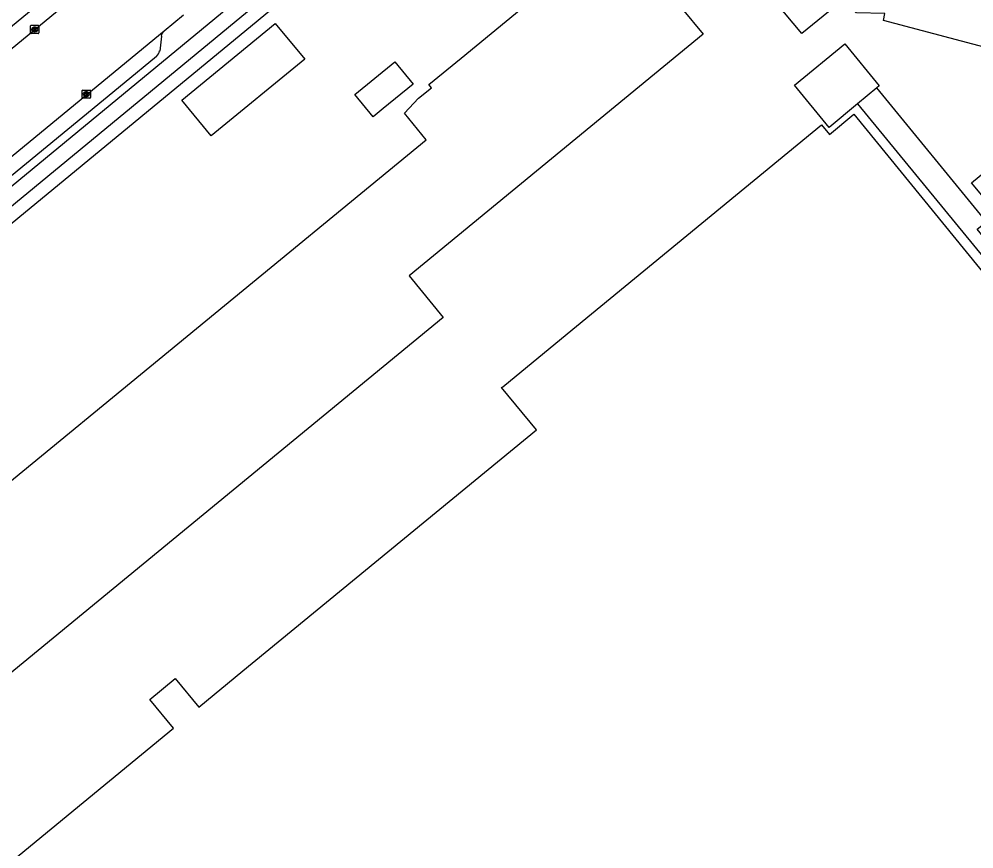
# Model space of a CAD drawing. Extents: x 156141 to 158132, y 385651 to 388399.
# Drawn here: x 157359.7 to 157475.3, y 386478.5 to 386578.9 of the extents above; entities that cross this region are included whole.
import ezdxf

# ---------------------------------------------------------------- set-up
doc = ezdxf.new("R2010")
doc.units = 0
for name, color, linetype in [('IMGEO_Fietspad_gesloten', 7, 'Continuous'), ('IMGEO_Kolk', 7, 'Continuous'), ('IMGEO_Pand', 7, 'Continuous'), ('IMGEO_Pand_overbouw', 7, 'Continuous'), ('IMGEO_Parkeervlak_open', 7, 'Continuous'), ('IMGEO_Rijbaan_lokaal_gesloten', 7, 'Continuous'), ('IMGEO_Voetpad_open', 7, 'Continuous')]:
    doc.layers.add(name, color=color, linetype=linetype)

msp = doc.modelspace()

# ---------------------------------------------------------------- linework, layer by layer
at = {"layer": 'IMGEO_Fietspad_gesloten'}
for points in [[(157328.05, 386533.38), (157394.44, 386588.13), (157418.23, 386607.64)], [(157421.75, 386607.26), (157420.83, 386607.38), (157395.18, 386586.24), (157329.52, 386532.12)], [(157381.27, 386596.54), (157296.44, 386526.68)]]:
    msp.add_lwpolyline(points, dxfattribs=at)
at = {"layer": 'IMGEO_Kolk'}
for p, q in [((157361.08, 386577.21), (157361.08, 386578.06)), ((157361.15, 386578.14), (157362.01, 386578.14)), ((157361.59, 386577.36), (157361.56, 386577.36)), ((157361.57, 386577.92), (157361.59, 386577.92)), ((157362.08, 386578.06), (157362.08, 386577.21)), ((157362.01, 386577.14), (157361.15, 386577.14)), ((157367.32, 386569.38), (157367.32, 386570.23)), ((157367.4, 386570.3), (157368.25, 386570.3)), ((157368.25, 386569.3), (157367.4, 386569.3)), ((157367.81, 386570.08), (157367.84, 386570.08)), ((157367.83, 386569.52), (157367.81, 386569.52)), ((157368.32, 386570.23), (157368.32, 386569.38))]:
    msp.add_line(p, q, dxfattribs=at)
for points in [[(157361.08, 386577.21), (157361.08, 386578.06)], [(157361.15, 386578.14), (157362.01, 386578.14)], [(157361.4, 386577.84), (157361.52, 386577.84), (157361.52, 386577.68), (157361.65, 386577.84), (157361.82, 386577.84), (157361.67, 386577.69), (157361.82, 386577.44), (157361.67, 386577.44), (157361.59, 386577.6), (157361.52, 386577.53), (157361.52, 386577.44), (157361.4, 386577.44), (157361.4, 386577.84)], [(157362.08, 386578.06), (157362.08, 386577.21)], [(157362.01, 386577.14), (157361.15, 386577.14)], [(157367.32, 386569.38), (157367.32, 386570.23)], [(157367.4, 386570.3), (157368.25, 386570.3)], [(157368.25, 386569.3), (157367.4, 386569.3)], [(157367.64, 386570), (157367.77, 386570), (157367.77, 386569.85), (157367.9, 386570), (157368.06, 386570), (157367.91, 386569.85), (157368.07, 386569.6), (157367.91, 386569.6), (157367.83, 386569.77), (157367.77, 386569.7), (157367.77, 386569.6), (157367.64, 386569.6), (157367.64, 386570)], [(157368.32, 386570.23), (157368.32, 386569.38)]]:
    msp.add_lwpolyline(points, dxfattribs=at)
for centre, start, end in [((157361.16, 386578.06), 91.552, 178.448), ((157361.16, 386578.06), 91.552, 178.448), ((157362, 386578.06), 1.552, 88.448), ((157362, 386578.06), 1.552, 88.448), ((157361.16, 386577.21), 181.552, 268.448), ((157361.16, 386577.21), 181.552, 268.448), ((157362, 386577.21), 271.552, 358.448), ((157362, 386577.21), 271.552, 358.448), ((157367.4, 386570.23), 91.552, 178.448), ((157367.4, 386570.23), 91.552, 178.448), ((157367.4, 386569.38), 181.552, 268.448), ((157367.4, 386569.38), 181.552, 268.448), ((157368.25, 386570.23), 1.552, 88.448), ((157368.25, 386570.23), 1.552, 88.448), ((157368.25, 386569.38), 271.552, 358.448), ((157368.25, 386569.38), 271.552, 358.448)]:
    msp.add_arc(centre, 0.0765, start, end, dxfattribs=at)
for centre, major_axis, ratio, start_param, end_param in [((157361.57, 386577.64), (-0.387, 0.002), 0.722429, 4.712389, 7.853982), ((157361.59, 386577.64), (-0.39, 0.002), 0.717154, 1.570796, 4.712389), ((157367.81, 386569.8), (-0.387, 0.002), 0.722429, 4.712389, 7.853982), ((157367.83, 386569.8), (-0.39, 0.002), 0.717154, 1.570796, 4.712389)]:
    msp.add_ellipse(centre, major_axis=major_axis, ratio=ratio, start_param=start_param, end_param=end_param, dxfattribs=at)
at = {"layer": 'IMGEO_Pand'}
for points in [[(157394.27, 386574.04), (157382.95, 386564.75), (157379.4, 386569.08), (157390.71, 386578.37), (157394.27, 386574.04)], [(157463.83, 386570.81), (157463.54, 386570.55), (157461.21, 386568.62), (157457.75, 386565.77), (157453.55, 386570.87), (157459.65, 386575.91), (157463.83, 386570.81)], [(157407.39, 386571.02), (157403.78, 386568.05), (157402.56, 386567.05), (157400.35, 386569.75), (157405.17, 386573.72), (157407.39, 386571.02)], [(157318.4, 386443.78), (157378.38, 386493.09), (157375.51, 386496.55), (157378.57, 386499.08), (157381.43, 386495.61), (157386.77, 386500), (157422.31, 386529.18), (157418.11, 386534.29), (157418.24, 386534.39), (157426.03, 386540.78), (157456.83, 386566.07), (157457.79, 386564.91), (157460.76, 386567.36), (157482.57, 386540.62)], [(157478.04, 386555.4), (157474.99, 386559.09), (157483.09, 386565.78)]]:
    msp.add_lwpolyline(points, dxfattribs=at)
at = {"layer": 'IMGEO_Pand_overbouw'}
msp.add_lwpolyline([(157483.54, 386541.41), (157486.11, 386538.48), (157487.22, 386539.39), (157475.68, 386553.46), (157476.8, 386554.37), (157463.54, 386570.55), (157461.21, 386568.62)], close=True, dxfattribs=at)
at = {"layer": 'IMGEO_Parkeervlak_open'}
for points in [[(157376.91, 386576.81), (157376.72, 386575.02)], [(157376.34, 386574.37), (157372.41, 386571.12), (157327.56, 386534.29)]]:
    msp.add_lwpolyline(points, dxfattribs=at)
for centre, radius, start, end in [((157377.86, 386576.72), 0.958, 129.7412, 174.3824), ((157375.54, 386575.26), 1.19, 311.7309, 348.629)]:
    msp.add_arc(centre, radius, start, end, dxfattribs=at)
at = {"layer": 'IMGEO_Rijbaan_lokaal_gesloten'}
for points in [[(157297.7, 386472.96), (157408.99, 386564.29), (157406.35, 386567.5), (157408.05, 386569.3), (157409.6, 386570.57), (157409.3, 386570.98), (157413.22, 386574.15), (157432.07, 386589.67), (157435.27, 386585.91), (157438.32, 386588.44), (157439.8, 386589.75), (157426.05, 386606.59)], [(157382.6, 386594.94), (157297.77, 386525.08)], [(157484.61, 386573.36), (157464.34, 386578.73), (157464.49, 386579.57), (157461.06, 386579.66), (157459.61, 386581.36), (157454.46, 386577.13), (157449.39, 386583.19), (157445.55, 386580.08), (157443.25, 386582.83), (157439.98, 386580.13), (157442.52, 386577.05), (157406.91, 386547.83), (157411.05, 386542.77), (157300.91, 386452.3), (157299.46, 386454.04), (157295.71, 386451.03), (157297.18, 386449.23), (157281.8, 386436.65), (157261.17, 386419.76), (157291.56, 386382.8), (157295.84, 386386.36), (157307.29, 386395.73), (157334.39, 386362.79), (157351.69, 386377.03)], [(157377.25, 386577.46), (157379.61, 386579.4)], [(157230.04, 386446.32), (157249.93, 386464.85), (157287.58, 386500), (157305.01, 386516.28), (157317.23, 386527.67), (157321.81, 386531.73), (157325.99, 386535.33), (157377.25, 386577.46)]]:
    msp.add_lwpolyline(points, dxfattribs=at)
at = {"layer": 'IMGEO_Voetpad_open'}
msp.add_lwpolyline([(157426.05, 386606.59), (157426, 386606.55), (157415.89, 386601.23), (157395.72, 386584.6), (157331.08, 386531.34)], dxfattribs=at)

doc.saveas('drawing.dxf')
